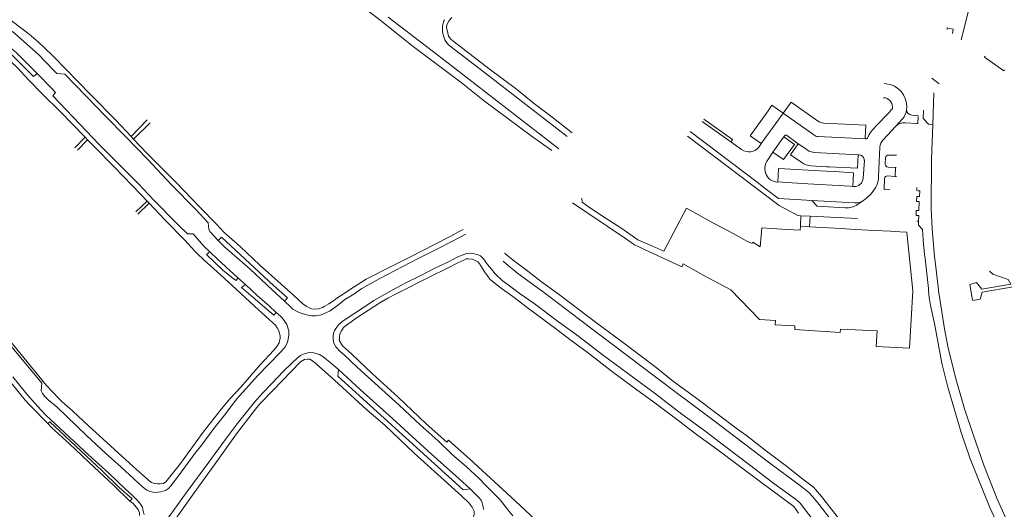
# Model space of a CAD drawing. Extents: x 145000 to 155000, y 457500 to 470000.
# Tile 321 of 548: x 148697 to 149060, y 466070 to 466250. Entities that reach past the tile are written whole.
import ezdxf

# ---------------------------------------------------------------- set-up
doc = ezdxf.new("R2010")
doc.units = 0
doc.header["$LTSCALE"] = 0.2
doc.header["$MEASUREMENT"] = 0
doc.layers.add('kant verharding', color=252, linetype='Continuous', lineweight=0)

msp = doc.modelspace()

# ---------------------------------------------------------------- linework, layer by layer
at = {"layer": 'kant verharding', "lineweight": 0}
for p, q in [((148833.19, 466250.8), (148849.33, 466238.44)), ((148849.33, 466238.44), (148850.34, 466237.68)), ((148850.34, 466237.68), (148895.98, 466202.4)), ((149053.05, 466236.43), (149052.81, 466236.08)), ((149059.92, 466231.03), (149052.81, 466236.08)), ((149059.92, 466231.03), (149060.17, 466231.47)), ((149016.61, 466226.35), (149015.8, 466226.43)), ((149033.74, 466211.34), (149034.18, 466222.95)), ((149024.1, 466216.82), (149024.14, 466217.55)), ((148733.03, 466212.76), (148738.49, 466206.94)), ((148738.49, 466206.94), (148744.42, 466213)), ((148739.46, 466205.91), (148745.49, 466212)), ((148959.42, 466204.94), (148948.83, 466212.41)), ((148976.81, 466212.95), (148970.57, 466204.28)), ((148978.64, 466215.5), (148976.81, 466212.95)), ((148978.64, 466215.5), (148989.88, 466207.47)), ((149020.04, 466210.59), (149022.54, 466213.41)), ((149028.16, 466214.7), (149025.99, 466214.8)), ((149028.38, 466214.69), (149028.16, 466214.7)), ((148969.53, 466189.72), (148944.42, 466208.75)), ((149020.04, 466210.59), (149015.42, 466205.68)), ((149027.91, 466211.7), (149023.55, 466211.98)), ((148717.86, 466202.76), (148721.62, 466206.61)), ((148722.48, 466205.73), (148718.82, 466201.86)), ((148722.48, 466205.73), (148721.62, 466206.61)), ((148738.49, 466206.94), (148739.46, 466205.91)), ((148959.42, 466204.94), (148959.94, 466205.69)), ((148959.42, 466204.94), (148963.35, 466202.13)), ((148974.79, 466201.16), (148979.11, 466207.2)), ((148984.22, 466204.21), (148979.82, 466207.34)), ((149008.95, 466206.02), (148991.52, 466206.9)), ((149009.14, 466206.02), (149008.95, 466206.02)), ((148969.74, 466203.15), (148970.57, 466204.28)), ((148984.22, 466204.21), (148986.95, 466202.32)), ((149014.27, 466202.97), (149013.8, 466192.24)), ((148990.03, 466201.07), (149006.26, 466200.18)), ((149006.26, 466200.18), (149006.5, 466200.17)), ((149008.53, 466198.02), (149008.11, 466191.54)), ((149016.35, 466199.05), (149016.24, 466196.79)), ((149020.34, 466199.99), (149017.42, 466200.06)), ((148988.92, 466196.1), (148994.55, 466195.8)), ((148994.45, 466194.16), (148997.48, 466193.99)), ((148994.55, 466195.8), (148995.57, 466195.75)), ((149017.27, 466195.66), (149019.99, 466195.52)), ((149019.99, 466195.52), (149019.91, 466192.2)), ((149019.99, 466195.52), (149020.24, 466195.51)), ((149016.01, 466191.46), (149015.85, 466187.34)), ((149019.91, 466192.2), (149017.05, 466192.4)), ((149020.35, 466192.17), (149019.91, 466192.2)), ((148971.57, 466188.17), (148969.53, 466189.72)), ((148985.46, 466189.65), (148976.62, 466190.16)), ((149003.36, 466188.6), (148985.46, 466189.65)), ((149003.36, 466188.6), (149004.26, 466188.55)), ((149004.63, 466188.52), (149004.26, 466188.55)), ((149015.85, 466187.34), (149017.92, 466187.27)), ((149027.91, 466186.93), (149027.9, 466188.13)), ((148740.31, 466179.13), (148744.45, 466183.05)), ((148745.15, 466182.32), (148744.45, 466183.05)), ((148989.22, 466183.37), (148985.26, 466183.6)), ((148989.22, 466183.37), (149004.96, 466182.47)), ((149005.99, 466181.82), (149008.3, 466183.41)), ((149008.69, 466183.72), (149008.3, 466183.41)), ((149027.83, 466184.85), (149027.76, 466182.97)), ((149028.16, 466184.84), (149027.83, 466184.85)), ((148745.15, 466182.32), (148741.06, 466178.29)), ((149027.63, 466179.66), (149027.56, 466177.86)), ((149027.95, 466179.64), (149027.63, 466179.66)), ((149027.76, 466182.97), (149028.09, 466182.96)), ((148985, 466173.88), (148985.19, 466177.74)), ((148985.19, 466177.74), (148988.56, 466177.58)), ((148988.56, 466177.58), (148988.31, 466173.67)), ((148988.56, 466177.58), (149005.97, 466176.77)), ((149027.88, 466177.84), (149027.56, 466177.86)), ((149027.8, 466175.75), (149028.48, 466175.72)), ((148859.36, 466171.96), (148860.76, 466172.65)), ((148988.31, 466173.67), (148985, 466173.88)), ((149012.42, 466172.34), (149005.12, 466172.71)), ((149018.17, 466172.04), (149012.42, 466172.34)), ((148856.28, 466170.21), (148859.36, 466171.96)), ((149018.17, 466172.04), (149021.65, 466171.83)), ((148777.88, 466154.92), (148780.6, 466152.44)), ((148867.5, 466072.79), (148866.81, 466073.68)), ((148982.61, 466070.67), (148984.31, 466068.26))]:
    msp.add_line(p, q, dxfattribs=at)
at = {"layer": 'kant verharding', "lineweight": 0, "flags": 128}
for points in [[(148893.4, 466201.8), (148885.82, 466207.11), (148868.66, 466219.95), (148860.02, 466226.77), (148841.93, 466240.46), (148830.07, 466249.83), (148820.8, 466257.02), (148813.15, 466263.02), (148805.6, 466268.55), (148799.36, 466273.53), (148795.38, 466276.46), (148794.9, 466276.68), (148793.53, 466276.69), (148792.35, 466276.63), (148792.13, 466276.68), (148788.78, 466279.16), (148782.08, 466284.29), (148766.98, 466296), (148761.17, 466300.38), (148754.82, 466305.27), (148746.99, 466311.19), (148733.02, 466322.08), (148730.67, 466323.84)], [(148711.13, 466230.14), (148709.97, 466231.28), (148704.42, 466237.05), (148697.97, 466242.86), (148695.55, 466244.9), (148693.03, 466246.93), (148690.13, 466249.41), (148686.26, 466251.86), (148683.49, 466254.04), (148682.38, 466255.28), (148681.8, 466256.51), (148681.26, 466257.45), (148681.07, 466259.38), (148681.07, 466260.28), (148681.3, 466261.61), (148681.81, 466263.66)], [(149049.91, 466266.05), (149048.89, 466263.32), (149048.11, 466258.43), (149045.66, 466248.23), (149044.2, 466242.54)], [(148684.99, 466260.81), (148684.64, 466260.23), (148684.55, 466259.58), (148684.6, 466259.28), (148684.96, 466258.33), (148687.66, 466255.05), (148689.52, 466253.59), (148691.77, 466251.62), (148700.95, 466244.58), (148704.48, 466241.66), (148706.47, 466239.69), (148710, 466236.39), (148723.6, 466222.4), (148733.03, 466212.76)], [(148857.52, 466241.72), (148856.29, 466242.81), (148855.43, 466243.91), (148854.97, 466245.56), (148854.66, 466246.88), (148854.82, 466247.98), (148855.61, 466249.62), (148856.68, 466250.75)], [(148721.62, 466206.61), (148712.29, 466216.24), (148706.04, 466222.4), (148700.92, 466227.69), (148696.58, 466232.26), (148694.36, 466234.45), (148691.96, 466236.53), (148690.22, 466238.3), (148687.7, 466240.28), (148685.21, 466242.02), (148681.92, 466244.07), (148679.15, 466245.93), (148678.4, 466246.47), (148676.62, 466246.36), (148675.68, 466245.83)], [(148686.95, 466245.26), (148689.68, 466243.28), (148693.76, 466239.9), (148696.31, 466237.74), (148703.37, 466230.66), (148703.92, 466230.07)], [(148853.14, 466246.68), (148853.2, 466247.42), (148853.31, 466248.16)], [(149039.93, 466246.73), (149039.09, 466246.89), (149038.97, 466246.35)], [(149041, 466244.8), (149041.28, 466246.47), (149039.93, 466246.73)], [(148686.11, 466243.88), (148686.6, 466243.55), (148688.64, 466242.07), (148693.07, 466238.32), (148695.24, 466236.31), (148702.63, 466229.03), (148703.92, 466230.07)], [(148854.09, 466242.56), (148853.77, 466243.26), (148853.51, 466243.97)], [(148901, 466208.26), (148893.57, 466214.03), (148886.62, 466219.28), (148880.38, 466224.34), (148870.34, 466231.8), (148857.53, 466241.72), (148857.52, 466241.72)], [(148899.09, 466206.85), (148868.6, 466230.49), (148855.97, 466240.15)], [(148767.68, 466171.84), (148767.18, 466172.69), (148766.96, 466175.09), (148762.34, 466179.99), (148753.43, 466189.16), (148744.68, 466198.38), (148736.38, 466206.98), (148729.29, 466214.16), (148721.9, 466221.86), (148714.06, 466229.81), (148711.13, 466230.14)], [(148703.92, 466230.07), (148709.24, 466224.75), (148710.73, 466223.11)], [(149036.05, 466226.26), (149033.42, 466228.41)], [(148710.73, 466223.11), (148709.64, 466221.87), (148722.08, 466208.82), (148726.65, 466204.1), (148730.98, 466199.8), (148736.33, 466194.34), (148741.25, 466189.44), (148746.73, 466183.55), (148755.88, 466174.33), (148759.23, 466171.08), (148761.33, 466171.09)], [(148978.64, 466215.5), (148981.58, 466219.58), (148991.33, 466212.63)], [(148970.57, 466204.28), (148966.45, 466207.16), (148973.07, 466216.37)], [(148978.64, 466215.5), (148974.52, 466218.39), (148973.07, 466216.37)], [(149018.76, 466216.88), (149018.57, 466217), (149018.18, 466216.32), (149017.7, 466215.7), (149012.49, 466210.41)], [(149030.3, 466216.62), (149030.24, 466213.55)], [(148959.94, 466205.69), (148960.03, 466205.81), (148949.44, 466213.28)], [(149028.36, 466214.27), (149028.2, 466211.68)], [(149030.24, 466213.55), (149032.12, 466211.44)], [(149009.14, 466206.02), (149008.92, 466206.2), (149008.81, 466206.46), (149009.04, 466211.05), (148993.64, 466211.83)], [(149012.49, 466210.41), (149012.46, 466210.37), (149011.56, 466209.41), (149010.77, 466208.36), (149010.19, 466207.37), (149009.73, 466206.33)], [(149028.2, 466211.68), (149027.91, 466211.7)], [(149032.12, 466211.44), (149033.74, 466211.34)], [(149034.73, 466159.84), (149034.39, 466162.76), (149033.52, 466172.93), (149033.11, 466180.47), (149033.26, 466198.41), (149033.74, 466211.34)], [(148744.45, 466183.05), (148742.26, 466185.37), (148732.24, 466195.76), (148724.78, 466203.36), (148722.48, 466205.73)], [(148739.46, 466205.91), (148744.39, 466200.65), (148755.03, 466190.09), (148763.81, 466180.85), (148770.09, 466174.56), (148772.79, 466171.58), (148773.64, 466170.78), (148778.81, 466166.24), (148785.77, 466159.66), (148798.32, 466148.49), (148801.89, 466145.16), (148803.25, 466144.29), (148804.13, 466143.85), (148805.06, 466143.51), (148805.99, 466143.34)], [(148985.19, 466177.74), (148984.04, 466177.8), (148977.18, 466181.54), (148943.46, 466207.01)], [(148974.79, 466201.16), (148978.76, 466198.38), (148982.79, 466204.02), (148979.25, 466206.54)], [(148971.93, 466195.57), (148971.95, 466195.96), (148972.15, 466196.81), (148972.47, 466197.61), (148974.79, 466201.16)], [(148984.22, 466204.21), (148981.33, 466200.14), (148985.47, 466197.28)], [(148995.57, 466195.75), (149005.95, 466195.19), (149006.26, 466200.18)], [(148972.22, 466193.3), (148972.16, 466193.45), (148971.97, 466194.23), (148971.89, 466195.1), (148971.93, 466195.57)], [(148976.62, 466190.16), (148976.91, 466195.15), (148994.45, 466194.16)], [(148997.48, 466193.99), (149004.55, 466193.59), (149004.26, 466188.55)], [(148973.64, 466191.26), (148973.37, 466191.48), (148972.87, 466192.05), (148972.47, 466192.7), (148972.22, 466193.3)], [(148976.62, 466190.16), (148976.22, 466190.13), (148975.43, 466190.29), (148974.68, 466190.57), (148973.99, 466190.97), (148973.64, 466191.26)], [(148985.26, 466183.6), (148976.97, 466184.08), (148971.57, 466188.17)], [(149028.25, 466186.92), (149028.91, 466186.89), (149028.83, 466184.82), (149028.16, 466184.84)], [(148904.55, 466184.17), (148904.56, 466182.74), (148907.3, 466180.79), (148913.49, 466176.71), (148918.82, 466173.27), (148925.06, 466168.88), (148930.28, 466166.67), (148934.65, 466164.67), (148943, 466180.55), (148951.62, 466175.73), (148960.26, 466171.14), (148965.49, 466168.28), (148967.22, 466167.54), (148967.47, 466167.97), (148970.21, 466166.23), (148970.73, 466173.3), (148979.99, 466172.66), (148984.84, 466172.4), (148985, 466173.88)], [(148989.22, 466183.37), (148991.14, 466181.2), (149001.52, 466180.59)], [(149011.26, 466186.14), (149010.74, 466185.57), (149009.57, 466184.43), (149008.69, 466183.72)], [(148793.36, 466133.36), (148793.3, 466134.01), (148793.2, 466134.54), (148792.97, 466135.34), (148792.33, 466136.46), (148791.65, 466137.38), (148790.67, 466138.35), (148783.91, 466144.45), (148777.26, 466150.69), (148770.08, 466157.14), (148765.47, 466161.36), (148762.69, 466164), (148762.01, 466164.72), (148758.35, 466168.74), (148750.91, 466176.22), (148745.15, 466182.32)], [(148901.02, 466182.47), (148907.12, 466178.41), (148920.55, 466169.38), (148923.9, 466167.02), (148941.37, 466158.92), (148941.81, 466160.02), (148949.48, 466155.75), (148959.4, 466150.49), (148969.88, 466139.54), (148975.8, 466139.15), (148975.72, 466137.59), (148982.95, 466137.22), (148982.96, 466135.79), (148999.6, 466134.77), (148999.69, 466135.99), (149013.21, 466135.33)], [(149028.09, 466182.96), (149028.76, 466182.93), (149028.63, 466179.62), (149027.95, 466179.64)], [(149028.48, 466175.72), (149028.56, 466177.82), (149027.88, 466177.84)], [(149005.12, 466172.71), (149000, 466172.98), (148988.31, 466173.67)], [(149030, 466172.68), (149028.46, 466174.31), (149028.48, 466175.72)], [(149030.74, 466163.49), (149030.2, 466168.73), (149030, 466172.68)], [(148761.33, 466171.09), (148765.32, 466166.54), (148767.57, 466164.41)], [(148770.59, 466168.63), (148767.68, 466171.84)], [(148770.59, 466168.63), (148771.75, 466169.87), (148790.93, 466152.06), (148796.1, 466147.5), (148795.03, 466146.26)], [(148795.03, 466146.26), (148790.42, 466150.48), (148782.33, 466158.03), (148772.93, 466166.27), (148770.59, 466168.63)], [(148805.99, 466143.34), (148807.59, 466143.5), (148809.01, 466143.99), (148809.66, 466144.27), (148811.35, 466145.26), (148813.09, 466146.44), (148814.31, 466147.38), (148817, 466149.13), (148819.26, 466150.64), (148823.42, 466153.23), (148825.04, 466154.32), (148835.23, 466159.54), (148841.13, 466162.42), (148850.2, 466167.14), (148856.28, 466170.21)], [(148811.77, 466142.73), (148815.05, 466145.11), (148817.24, 466146.83), (148820.5, 466148.9), (148823.54, 466150.9), (148830.09, 466154.68), (148844.21, 466162.04), (148852.08, 466165.9), (148859.73, 466169.83), (148861.73, 466170.92)], [(149024.45, 466169.27), (149026.41, 466150.04), (149025.19, 466128.91), (149012.88, 466129.62), (149013.21, 466135.33)], [(149021.65, 466171.83), (149024.2, 466171.68), (149024.45, 466169.27)], [(148663.26, 466164.05), (148665.35, 466164.44), (148670.74, 466157.72), (148677.78, 466149.56), (148685.21, 466140.68), (148705.64, 466116.03), (148705.44, 466113.22)], [(148767.57, 466164.41), (148766.27, 466163.52), (148772.3, 466157.71), (148775.55, 466155.16), (148777.21, 466153.94), (148777.88, 466154.92)], [(148767.57, 466164.41), (148770.34, 466161.77), (148777.88, 466154.92)], [(148862.08, 466163.79), (148860.44, 466163.23), (148858.89, 466162.65), (148855.1, 466160.64), (148850.59, 466158.51), (148844.99, 466155.59), (148839.98, 466153.12), (148834.7, 466150.36), (148827.88, 466146.55), (148824.52, 466144.25), (148816.63, 466139.06), (148814.96, 466137.65)], [(148815.22, 466132.59), (148815.25, 466133.27), (148815.44, 466134.27), (148815.96, 466135.38), (148816.72, 466136.53), (148817.84, 466137.44), (148821.82, 466140.25), (148830.06, 466145.69), (148833.05, 466147.44), (148835.86, 466148.89), (148849.04, 466155.47), (148854.57, 466158.13), (148858.81, 466160.39), (148861, 466161.36), (148861.85, 466161.82), (148862.65, 466161.87), (148864.23, 466161.73)], [(148864.51, 466163.84), (148863.58, 466163.98), (148862.08, 466163.79)], [(148864.23, 466161.73), (148864.95, 466161.41), (148866.16, 466160.75), (148866.46, 466160.52), (148867.2, 466159.5), (148868.67, 466157.09), (148869.73, 466155.57), (148870.66, 466154.4), (148874.47, 466151.35), (148879.07, 466147.95), (148884.36, 466143.96), (148895.78, 466135.43), (148900.04, 466132.19), (148906.91, 466127.16), (148915.34, 466120.67), (148923.44, 466114.64), (148930.56, 466109.51), (148940.83, 466101.68), (148947.25, 466096.87), (148954.2, 466091.81), (148962.08, 466085.86), (148970.81, 466079.37), (148982.61, 466070.67)], [(148984.3, 466072.46), (148982.74, 466073.68), (148975.21, 466079.18), (148966.3, 466085.99), (148957.67, 466092.51), (148949.31, 466098.96), (148941.36, 466104.71), (148931.57, 466112.15), (148921.35, 466119.8), (148911.96, 466126.62), (148903.36, 466133.21), (148895.88, 466138.66), (148887, 466145.46), (148881.46, 466149.27), (148877.33, 466152.32), (148875.15, 466153.85), (148872.58, 466156.34), (148871.23, 466158.05), (148869.82, 466159.77), (148868.3, 466161.81), (148867.14, 466162.91), (148866.36, 466163.28), (148865.31, 466163.64), (148864.51, 466163.84)], [(148989.86, 466077.76), (148985.88, 466080.78), (148979.89, 466085.49), (148972.04, 466091.42), (148965.11, 466096.8), (148961.84, 466099.1), (148946.87, 466110.48), (148937.81, 466117.12), (148931.82, 466121.83), (148925.8, 466126.34), (148918.85, 466131.65), (148910.02, 466138.22), (148896.3, 466148.58), (148889.66, 466153.36), (148883.49, 466158.17), (148879.84, 466160.9), (148878.46, 466161.99), (148876.08, 466163.89)], [(149032.19, 466150.1), (149032.13, 466150.93), (149030.9, 466161.96), (149030.74, 466163.49)], [(148988.07, 466075.79), (148985, 466078.22), (148973.75, 466086.58), (148952.2, 466102.99), (148938.74, 466113.05), (148915.71, 466130.47), (148903.63, 466139.55), (148890.77, 466149.36), (148880.95, 466156.42), (148877.4, 466159.38), (148875.56, 466161.01)], [(149065.29, 466055.95), (149057.3, 466073.69), (149052.54, 466085.92), (149048.56, 466097.24), (149045.43, 466106.59), (149042.46, 466116.85), (149039.56, 466128.43), (149038.2, 466135.4), (149035.93, 466149.4), (149034.73, 466159.84)], [(149054.67, 466157.37), (149055.79, 466156.21), (149061.54, 466154.22), (149062.49, 466152.56), (149051.75, 466150.71), (149049.82, 466153.11), (149047.41, 466152.36), (149048.27, 466147.41)], [(148780.6, 466152.44), (148779.23, 466151.35), (148784.37, 466146.86), (148791.05, 466141.15), (148791.96, 466142.09)], [(148780.6, 466152.44), (148784.98, 466148.39), (148789.39, 466144.59), (148791.96, 466142.09)], [(149049.06, 466146.69), (149051.13, 466147.05), (149051.95, 466149.6), (149063.34, 466151.53), (149073.27, 466152.34), (149078.51, 466148.41)], [(149032.19, 466150.1), (149032.35, 466147.58), (149032.88, 466144.64), (149034.31, 466138.02), (149037.09, 466123.46), (149039.23, 466114.6), (149044.22, 466097.96), (149047.5, 466088.2), (149052.46, 466076.01), (149054.7, 466070.27), (149061.99, 466054.6)], [(149048.27, 466147.41), (149048.42, 466146.58), (149049.06, 466146.69)], [(148683.35, 466144.26), (148689.77, 466136.59), (148707.25, 466115.36), (148711.92, 466110.49), (148713.13, 466109.15), (148717.04, 466105.75), (148722.68, 466100.46), (148739.26, 466085.36), (148742.54, 466082.46), (148744.88, 466080.33), (148746.04, 466079.48), (148747.09, 466079.09), (148748.27, 466079.07)], [(148795.03, 466146.26), (148797.17, 466144.23), (148798.13, 466143.38), (148800.19, 466142.2), (148801.1, 466141.8), (148803.05, 466141.24), (148804.93, 466140.83), (148805.73, 466140.87)], [(148794.16, 466140.12), (148793.5, 466140.79), (148791.96, 466142.09)], [(148796.6, 466134.54), (148796.62, 466135.36), (148795.9, 466137.63), (148795.14, 466138.8), (148794.16, 466140.12)], [(148805.73, 466140.87), (148806.53, 466140.91), (148808.61, 466141.23), (148811.77, 466142.73)], [(148814.96, 466137.65), (148813.9, 466136.24), (148813.43, 466135.51), (148813.06, 466134.53), (148812.97, 466133.33), (148812.95, 466132.69)], [(148707.82, 466101.25), (148701.21, 466107.94), (148699.54, 466109.83), (148694.79, 466115.55), (148686.31, 466125.52), (148679.87, 466133.46)], [(148748.27, 466079.07), (148749.2, 466078.98), (148750.5, 466079.11), (148751.37, 466079.7), (148756.77, 466086.54), (148765.05, 466098.09), (148771.79, 466106.6), (148775.01, 466110.38), (148778.9, 466114.66), (148786.09, 466122.8), (148791.05, 466128.26), (148792.24, 466129.62), (148793.03, 466130.88), (148793.42, 466132.71), (148793.36, 466133.36)], [(148795.09, 466129.24), (148795.91, 466130.6), (148796.28, 466131.61), (148796.58, 466133.71), (148796.6, 466134.54)], [(148812.95, 466132.69), (148812.93, 466132.05), (148813.19, 466130.78), (148813.88, 466129.51), (148815.49, 466127.69)], [(148878.46, 466074.08), (148866.3, 466085.22), (148864.33, 466087.08), (148855.46, 466095.12), (148854.79, 466094.37), (148847.15, 466101.12), (148836.92, 466110.9), (148827.47, 466119.47), (148819.78, 466126.72), (148816.4, 466129.83), (148815.18, 466131.92), (148815.22, 466132.59)], [(148752.34, 466077.28), (148753.18, 466078.33), (148756.3, 466082.49), (148761.96, 466090.14), (148764.59, 466093.43), (148769.04, 466099.37), (148772.91, 466104.26), (148777.51, 466110.27), (148785.12, 466118.78), (148793.48, 466127.51), (148795.09, 466129.24)], [(148722.98, 466025.93), (148723.92, 466027.11), (148727.56, 466032.22), (148741.12, 466050.57), (148745.05, 466056.12), (148748.41, 466061.26), (148753.58, 466068.3), (148759.17, 466076.2), (148767.14, 466087.02), (148773.15, 466095.27), (148777.56, 466101.16), (148780.48, 466104.81), (148784.02, 466109.07), (148787.02, 466112.54), (148790.22, 466115.84), (148794.64, 466120.51), (148797.79, 466123.61), (148799.51, 466125.15), (148800.85, 466126.21)], [(148800.85, 466126.21), (148801.92, 466126.72), (148802.82, 466127.05), (148803.6, 466127.2)], [(148803.6, 466127.2), (148804.39, 466127.36), (148805.77, 466127.29), (148807.92, 466126.68), (148809.18, 466125.94), (148813.94, 466121.97), (148814.84, 466121.15)], [(148815.49, 466127.69), (148816.93, 466126.55), (148821.92, 466121.88), (148837.22, 466107.95), (148844.95, 466100.8), (148851.61, 466094.82), (148856.88, 466089.75), (148861.94, 466085.43), (148866.65, 466081.04), (148869.33, 466078.26), (148874.39, 466073.13)], [(148803.66, 466124.9), (148803.46, 466124.9), (148802.39, 466124.79), (148800.89, 466123.88), (148790.74, 466113.34)], [(148862.98, 466071.9), (148860.15, 466074.63), (148842.76, 466090.27), (148831.92, 466100.58), (148825.35, 466106.27), (148813.45, 466117.14), (148806.62, 466123.22), (148805.37, 466124.26), (148804.29, 466124.91), (148803.66, 466124.9)], [(148743.31, 466067.78), (148742.92, 466068.95), (148742.66, 466070.37), (148741.95, 466071.52), (148740.94, 466072.74), (148739.17, 466074.58), (148736.28, 466077.18), (148730.48, 466082.82), (148722.79, 466089.72), (148707.11, 466104.35), (148704.06, 466107.56), (148700.17, 466112.01), (148694.92, 466118.4)], [(148814.84, 466121.15), (148814.7, 466118.7), (148860.74, 466076.86), (148863.36, 466077.15)], [(148814.84, 466121.15), (148822.89, 466113.76), (148834.78, 466103.03), (148847.86, 466091.04), (148859.38, 466080.91), (148863.36, 466077.15)], [(148705.44, 466113.22), (148705.85, 466112.25), (148706.81, 466111.21), (148708.02, 466109.99), (148711.34, 466107.26), (148722.08, 466096.8), (148729.09, 466090.32), (148734.74, 466085.26), (148742.73, 466077.88), (148744.29, 466076.74), (148745.37, 466076.2), (148746.09, 466076.03), (148747.17, 466075.86), (148748.35, 466075.9)], [(148790.74, 466113.34), (148785.98, 466108.46), (148784.32, 466106.52), (148777.32, 466097.46), (148769.75, 466086.71), (148761.76, 466075.72), (148755.08, 466066.34), (148750.32, 466060.17), (148747.85, 466056.8), (148746.34, 466054.31), (148741.4, 466047.31), (148735.91, 466039.09), (148725.3, 466023.62)], [(148707.82, 466101.25), (148708.54, 466101.86), (148727.72, 466083.9), (148734.17, 466077.72), (148738.88, 466073.45), (148738.11, 466072.67)], [(148738.11, 466072.67), (148732.01, 466078.53), (148724.93, 466085.18), (148716.01, 466093.66), (148709.23, 466099.74), (148707.82, 466101.25)], [(148748.35, 466075.9), (148749.44, 466076.1), (148751.17, 466076.62), (148752.34, 466077.28)], [(148866.81, 466073.68), (148865.5, 466075.12), (148863.36, 466077.15)], [(149035.06, 466012.8), (149000, 466060.82), (148991.94, 466071.37), (148989.54, 466074.2), (148988.07, 466075.79)], [(149043.55, 466008.9), (149041.71, 466009.7), (149038.95, 466011.74), (149031.64, 466021.69), (149005.04, 466057.72), (148998.53, 466066.93), (148992.79, 466074.3), (148989.86, 466077.76)], [(148738.11, 466072.67), (148739.32, 466071.83), (148740.43, 466070.43), (148741.07, 466069.56), (148741.6, 466068.36), (148741.64, 466067.34)], [(148769.91, 465966.56), (148784.99, 465982.43), (148795.06, 465992.9), (148814.12, 466012.98), (148824.69, 466023.9), (148835.11, 466034.81), (148845.45, 466045.47), (148854.68, 466055.07), (148861.03, 466061.58), (148862.89, 466063.62), (148863.88, 466064.95), (148864.52, 466066.33), (148864.88, 466067.79), (148864.8, 466068.96), (148864.14, 466070.43), (148862.98, 466071.9)], [(148868.25, 466069.54), (148868.17, 466070.49), (148867.78, 466071.99), (148867.5, 466072.79)], [(148874.39, 466073.13), (148877.9, 466068.75), (148879.03, 466067.19)], [(148904.02, 466050.46), (148897.67, 466056.3), (148878.46, 466074.08)], [(149030.92, 466009.92), (148999.54, 466052.85), (148996.73, 466056.84), (148986.75, 466069.45), (148985, 466071.77), (148984.3, 466072.46)]]:
    msp.add_lwpolyline(points, dxfattribs=at)
at = {"layer": 'kant verharding', "lineweight": 0}
for centre, radius, start, end in [((148861.59, 466246.45), 8.46, 155.7634, 168.3445), ((149015.59, 466217.85), 8.56, 359.1034, 83.1989), ((149018.42, 466217.36), 5.71, 316.2371, 354.583), ((149020.45, 466217.72), 3.7, 357.3363, 359.9666), ((148993.84, 466216.15), 4.33, 234.4219, 267.2413), ((149023.27, 466207.56), 4.43, 86.3727, 136.8185), ((148979.54, 466206.93), 0.502, 54.9838, 147.8524), ((148991.67, 466209.99), 3.09, 234.4781, 267.1747), ((149018.49, 466202.78), 4.22, 136.6503, 177.3722), ((148966.03, 466205.86), 4.6, 234.3607, 323.8478), ((148990.32, 466206.21), 5.16, 229.0929, 263.4934), ((148990.31, 466206.23), 5.17, 263.645, 266.8606), ((149017.41, 466199), 1.06, 89.5614, 177.2824), ((148989.28, 466202.79), 6.7, 235.3643, 266.9207), ((149017.33, 466196.75), 1.09, 177.4685, 266.6561), ((149016.98, 466191.42), 0.976, 86.2302, 177.9872), ((149005.26, 466187.85), 5.39, 266.8387, 304.3617), ((149001.94, 466187.81), 7.23, 266.6874, 304.0961)]:
    msp.add_arc(centre, radius, start, end, dxfattribs=at)
at = {"layer": 'kant verharding', "lineweight": 0, "extrusion": (0, 0, -1)}
for centre, radius, start, end in [((-148861.51, 466246.45), 8.37, 349.5296, 1.5958), ((-148861.48, 466246.45), 8.34, 342.7475, 349.5115), ((-148861.44, 466246.35), 8.27, 311.4141, 332.7241), ((-149015.4, 466217.74), 3.47, 93.6292, 179.0544), ((-149015.4, 466217.74), 3.47, 179.0426, 194.2311), ((-149026.09, 466216.78), 1.99, 272.8466, 0.987), ((-148979.53, 466206.94), 0.494, 305.2012, 31.5803), ((-149009.28, 466206.46), 0.469, 196.0694, 287.6753), ((-149006.51, 466198.15), 2.03, 89.9416, 169.6329), ((-149006.47, 466198.15), 2.06, 169.8085, 183.4396), ((-149004.89, 466191.74), 3.23, 183.4985, 274.6978), ((-149004.29, 466192.62), 9.52, 182.2881, 222.8996)]:
    msp.add_arc(centre, radius, start, end, dxfattribs=at)

doc.saveas('drawing.dxf')
